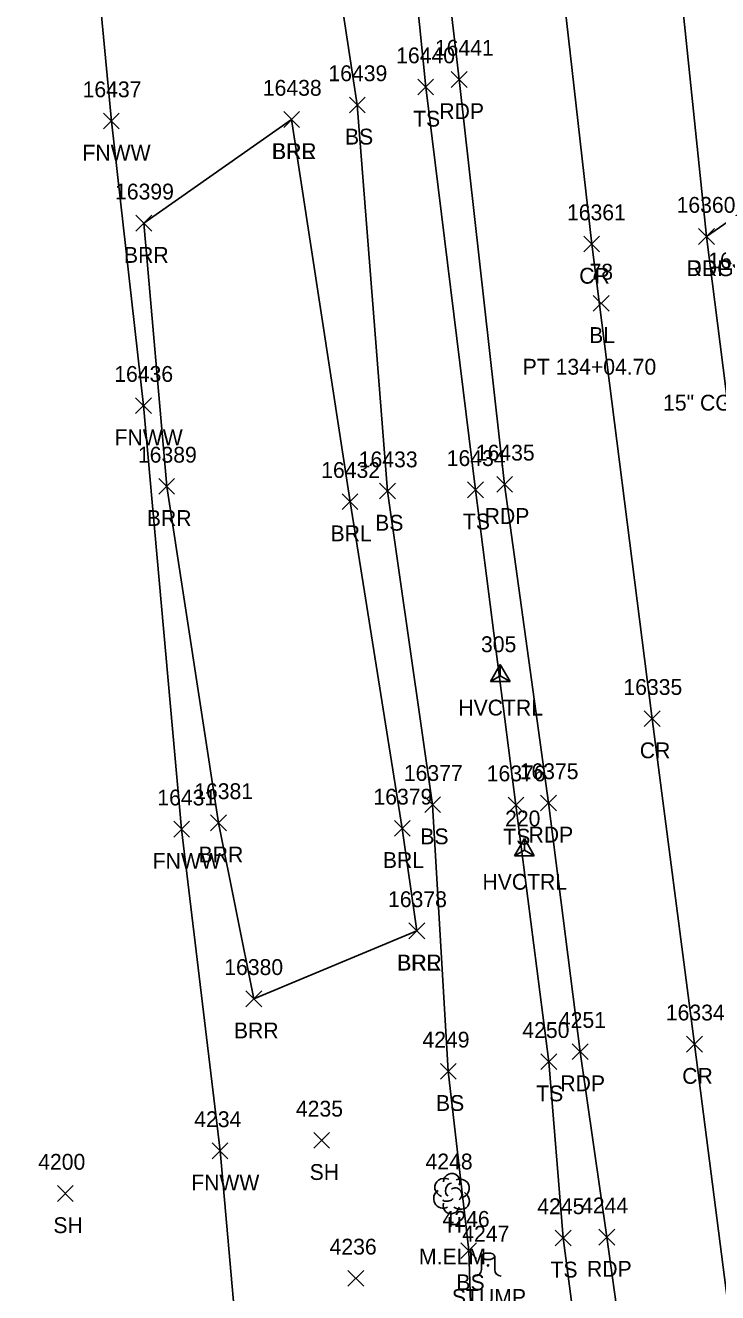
# Model space of a CAD drawing. Extents: x 1439173 to 1457902, y 641926 to 659889.
# Drawn here: x 1445695.5 to 1445783, y 655361.3 to 655521.3 of the extents above; entities that cross this region are included whole.
import ezdxf

# ---------------------------------------------------------------- set-up
doc = ezdxf.new("R2010")
doc.units = 0
for name, color, linetype in [('C_A', 7, 'Continuous'), ('C_C', 7, 'Continuous'), ('C_I', 7, 'Continuous'), ('C_TIC', 7, 'Continuous'), ('CPSM', 7, 'Continuous'), ('D_C', 7, 'Continuous'), ('L_A', 7, 'Continuous'), ('L_C', 7, 'Continuous'), ('L_I', 7, 'Continuous'), ('L_TIC', 7, 'Continuous'), ('LABL', 7, 'Continuous'), ('LELB', 7, 'Continuous'), ('LFNC', 7, 'Continuous'), ('LTD', 7, 'Continuous'), ('LTS', 7, 'Continuous'), ('P_A', 7, 'Continuous'), ('P_I', 7, 'Continuous'), ('P_TIC', 7, 'Continuous'), ('PET', 7, 'Continuous'), ('PRC', 7, 'Continuous'), ('R_A', 7, 'Continuous'), ('R_I', 7, 'Continuous'), ('R_TIC', 7, 'Continuous'), ('RDG', 7, 'Continuous')]:
    doc.layers.add(name, color=color, linetype=linetype)

msp = doc.modelspace()

# ---------------------------------------------------------------- linework, layer by layer
at = {"layer": 'C_TIC'}
for points in [[(1445767.24, 655485.22), (1445769.24, 655487.22)], [(1445769.24, 655485.22), (1445767.24, 655487.22)]]:
    msp.add_lwpolyline(points, dxfattribs=at)
at = {"layer": 'CPSM'}
for p, q in [((1445754.26, 655438.46), (1445755.51, 655440.62)), ((1445756.76, 655438.46), (1445755.51, 655440.62)), ((1445755.51, 655439.18), (1445755.51, 655440.62)), ((1445754.26, 655438.46), (1445755.51, 655439.18)), ((1445754.26, 655438.46), (1445756.76, 655438.46)), ((1445755.51, 655439.18), (1445755.51, 655439.18)), ((1445755.51, 655439.18), (1445756.76, 655438.46)), ((1445757.3, 655416.46), (1445758.55, 655418.63)), ((1445759.8, 655416.46), (1445758.55, 655418.63)), ((1445758.55, 655417.18), (1445758.55, 655418.63)), ((1445757.3, 655416.46), (1445758.55, 655417.18)), ((1445757.3, 655416.46), (1445759.8, 655416.46)), ((1445758.55, 655417.18), (1445758.55, 655417.18)), ((1445758.55, 655417.18), (1445759.8, 655416.46))]:
    msp.add_line(p, q, dxfattribs=at)
at = {"layer": 'L_TIC'}
for points in [[(1445745.08, 655512.54), (1445747.08, 655514.54)], [(1445747.08, 655512.54), (1445745.08, 655514.54)], [(1445736.44, 655510.28), (1445738.44, 655512.28)], [(1445738.44, 655510.28), (1445736.44, 655512.28)], [(1445728.14, 655508.44), (1445730.14, 655510.44)], [(1445730.14, 655508.44), (1445728.14, 655510.44)], [(1445728.14, 655508.44), (1445730.14, 655510.44)], [(1445730.14, 655508.44), (1445728.14, 655510.44)], [(1445705.37, 655508.25), (1445707.37, 655510.25)], [(1445707.37, 655508.25), (1445705.37, 655510.25)], [(1445709.47, 655495.34), (1445711.47, 655497.34)], [(1445711.47, 655495.34), (1445709.47, 655497.34)], [(1445709.43, 655472.31), (1445711.43, 655474.31)], [(1445711.43, 655472.31), (1445709.43, 655474.31)], [(1445712.36, 655462.11), (1445714.36, 655464.11)], [(1445714.36, 655462.11), (1445712.36, 655464.11)], [(1445740.26, 655461.52), (1445742.26, 655463.52)], [(1445742.26, 655461.52), (1445740.26, 655463.52)], [(1445751.37, 655461.68), (1445753.37, 655463.68)], [(1445753.37, 655461.68), (1445751.37, 655463.68)], [(1445735.52, 655460.18), (1445737.52, 655462.18)], [(1445737.52, 655460.18), (1445735.52, 655462.18)], [(1445745.96, 655421.92), (1445747.96, 655423.92)], [(1445747.96, 655421.92), (1445745.96, 655423.92)], [(1445756.48, 655421.87), (1445758.48, 655423.87)], [(1445758.48, 655421.87), (1445756.48, 655423.87)], [(1445714.24, 655418.82), (1445716.24, 655420.82)], [(1445716.24, 655418.82), (1445714.24, 655420.82)], [(1445718.9, 655419.62), (1445720.9, 655421.62)], [(1445720.9, 655419.62), (1445718.9, 655421.62)], [(1445742.12, 655418.93), (1445744.12, 655420.93)], [(1445744.12, 655418.93), (1445742.12, 655420.93)], [(1445743.96, 655405.98), (1445745.96, 655407.98)], [(1445745.96, 655405.98), (1445743.96, 655407.98)], [(1445743.96, 655405.98), (1445745.96, 655407.98)], [(1445745.96, 655405.98), (1445743.96, 655407.98)], [(1445723.36, 655397.41), (1445725.36, 655399.41)], [(1445725.36, 655397.41), (1445723.36, 655399.41)], [(1445760.63, 655389.46), (1445762.63, 655391.46)], [(1445762.63, 655389.46), (1445760.63, 655391.46)], [(1445747.94, 655388.25), (1445749.94, 655390.25)], [(1445749.94, 655388.25), (1445747.94, 655390.25)], [(1445731.94, 655379.53), (1445733.94, 655381.53)], [(1445733.94, 655379.53), (1445731.94, 655381.53)], [(1445719.1, 655378.2), (1445721.1, 655380.2)], [(1445721.1, 655378.2), (1445719.1, 655380.2)], [(1445699.55, 655372.82), (1445701.55, 655374.82)], [(1445701.55, 655372.82), (1445699.55, 655374.82)], [(1445762.44, 655367.21), (1445764.44, 655369.21)], [(1445764.44, 655367.21), (1445762.44, 655369.21)], [(1445750.52, 655365.61), (1445752.52, 655367.61)], [(1445752.52, 655365.61), (1445750.52, 655367.61)], [(1445736.25, 655362.11), (1445738.25, 655364.11)], [(1445738.25, 655362.11), (1445736.25, 655364.11)]]:
    msp.add_lwpolyline(points, dxfattribs=at)
at = {"layer": 'LABL'}
for points in [[(1445744.96, 655406.98), (1445724.36, 655398.41), (1445719.9, 655420.62), (1445713.36, 655463.11), (1445710.47, 655496.34), (1445729.14, 655509.44)], [(1445744.96, 655406.98), (1445743.12, 655419.93), (1445736.52, 655461.18), (1445729.14, 655509.44)]]:
    msp.add_lwpolyline(points, dxfattribs=at)
at = {"layer": 'LELB'}
for points in [[(1445746.96, 655422.92), (1445741.26, 655462.52), (1445737.44, 655511.28), (1445731.39, 655550.88), (1445724.5, 655583.85), (1445718.85, 655638.28), (1445715.03, 655670.75), (1445714.04, 655696.64), (1445716.2, 655699.1), (1445716.97, 655700.52), (1445716.91, 655701.85), (1445716.35, 655703.45), (1445714.42, 655707.48), (1445709.65, 655744.19), (1445702.72, 655780.74), (1445696.23, 655810.05), (1445697.6, 655849.75), (1445691.32, 655898.48), (1445686.55, 655924.46), (1445685.31, 655930.73), (1445686.34, 655978.81), (1445684.47, 655978.09), (1445675.85, 656025.7), (1445679.37, 656070.46)], [(1445757.48, 655422.87), (1445752.37, 655462.68), (1445746.08, 655513.54), (1445742.12, 655552.73), (1445737.39, 655593.77), (1445731.07, 655639.07), (1445728.72, 655671.43), (1445724.52, 655702.45)], [(1445746.96, 655422.92), (1445748.94, 655389.25)], [(1445757.48, 655422.87), (1445761.63, 655390.46)], [(1445708.71, 655310.75), (1445734.84, 655320.59), (1445734.91, 655320.65), (1445741.6, 655325.66), (1445750.23, 655326.99), (1445754.71, 655322.06), (1445764.22, 655325.39), (1445767.76, 655335.45), (1445763.44, 655368.21), (1445761.63, 655390.46)], [(1445752.1, 655348.1), (1445751.52, 655366.61), (1445748.94, 655389.25)]]:
    msp.add_lwpolyline(points, dxfattribs=at)
at = {"layer": 'LFNC'}
for points in [[(1445715.24, 655419.82), (1445710.43, 655473.31), (1445706.37, 655509.25), (1445702.41, 655550.98), (1445699.06, 655583.87), (1445693.57, 655637.12), (1445690.42, 655668.71), (1445687.6, 655698.96), (1445687.24, 655700.36), (1445686.99, 655701.92), (1445686.64, 655704.61), (1445686.09, 655707.52), (1445680.76, 655745.72), (1445675.88, 655779.77), (1445671.99, 655807.95), (1445667.56, 655841.97), (1445661.38, 655881.15), (1445652.61, 655938.95), (1445651.14, 655990.97), (1445657.87, 656047.22), (1445653.08, 656100.33), (1445648.93, 656147.89)], [(1445715.24, 655419.82), (1445720.1, 655379.2)], [(1445361.03, 655314.05), (1445375.95, 655314.93), (1445397.29, 655315.57), (1445429.04, 655316.52), (1445481.13, 655318.92), (1445526.54, 655320.79), (1445565.62, 655322.53), (1445583.39, 655322.34), (1445602.29, 655324.82), (1445641.89, 655329.03), (1445684.23, 655333.15), (1445705.72, 655335.21), (1445723.33, 655336.87), (1445722.17, 655355.9), (1445720.1, 655379.2)]]:
    msp.add_lwpolyline(points, dxfattribs=at)
at = {"layer": 'LTD'}
msp.add_line((1445749.32, 655373.86), (1445749.32, 655373.86), dxfattribs=at)
msp.add_line((1445749.32, 655373.86), (1445749.32, 655373.86), dxfattribs=at)
msp.add_arc((1445749.37, 655375.3), 1.05, 335.5272, 180.9563, dxfattribs=at)
for centre, major_axis, ratio, start_param, end_param in [((1445748.53, 655374.53), (1.21, -0.51), 0.895232, 1.570796, 4.712389), ((1445749.12, 655374.32), (-0.208, -0.792), 0.645439, 3.141593, 6.283185), ((1445749.82, 655373.7), (-0.5, 0.667), 0.989748, 3.141593, 6.283185), ((1445750.37, 655374.45), (-1.14, -0.48), 0.949671, 1.570796, 4.712389), ((1445748.24, 655373.15), (0.58, -1.04), 0.959034, 3.141593, 6.283185), ((1445748.87, 655373.11), (-0.625, -0.083), 0.423636, 0, 3.141593), ((1445750.32, 655373.03), (-1.09, 0.79), 0.841452, 1.570796, 4.712389), ((1445749.32, 655372.36), (0.26, 1.06), 0.942809, 1.570796, 4.712389)]:
    msp.add_ellipse(centre, major_axis=major_axis, ratio=ratio, start_param=start_param, end_param=end_param, dxfattribs=at)
at = {"layer": 'LTS'}
for p, q in [((1445753.13, 655365.89), (1445753.13, 655364.22)), ((1445753.96, 655364.74), (1445753.96, 655364.74)), ((1445753.96, 655364.74), (1445753.96, 655364.74)), ((1445753.96, 655364.72), (1445753.96, 655364.72)), ((1445754.8, 655365.72), (1445754.8, 655365.89)), ((1445754.8, 655365.89), (1445754.8, 655364.22))]:
    msp.add_line(p, q, dxfattribs=at)
msp.add_circle((1445753.96, 655364.74), 0.0833, dxfattribs=at)
for centre, start, end in [((1445752.3, 655364.22), 270, 360), ((1445755.63, 655364.22), 180, 270)]:
    msp.add_arc(centre, 0.833, start, end, dxfattribs=at)
msp.add_ellipse((1445753.96, 655365.89), major_axis=(-0.833, 0), ratio=0.5, dxfattribs=at)
at = {"layer": 'P_TIC'}
for points in [[(1445749.31, 655513.49), (1445751.31, 655515.49)], [(1445751.31, 655513.49), (1445749.31, 655515.49)], [(1445766.05, 655492.71), (1445768.05, 655494.71)], [(1445768.05, 655492.71), (1445766.05, 655494.71)], [(1445780.55, 655493.66), (1445782.55, 655495.66)], [(1445782.55, 655493.66), (1445780.55, 655495.66)], [(1445755.05, 655462.37), (1445757.05, 655464.37)], [(1445757.05, 655462.37), (1445755.05, 655464.37)], [(1445773.7, 655432.78), (1445775.7, 655434.78)], [(1445775.7, 655432.78), (1445773.7, 655434.78)], [(1445760.59, 655422.14), (1445762.59, 655424.14)], [(1445762.59, 655422.14), (1445760.59, 655424.14)], [(1445779.05, 655391.67), (1445781.05, 655393.67)], [(1445781.05, 655391.67), (1445779.05, 655393.67)], [(1445764.6, 655390.73), (1445766.6, 655392.73)], [(1445766.6, 655390.73), (1445764.6, 655392.73)], [(1445767.97, 655367.31), (1445769.97, 655369.31)], [(1445769.97, 655367.31), (1445767.97, 655369.31)]]:
    msp.add_lwpolyline(points, dxfattribs=at)
at = {"layer": 'PET'}
for points in [[(1445905.24, 654855.52), (1445892.71, 654903.8), (1445879.3, 654955.76), (1445868.05, 655001.5), (1445863.42, 655022.01), (1445853.47, 655065.22), (1445845.83, 655101.36), (1445839.48, 655131.87), (1445831.86, 655169.42), (1445824.67, 655209.42), (1445816.12, 655255.22), (1445807.29, 655304.76), (1445801.09, 655345.7), (1445794.75, 655393.2), (1445788.89, 655436.97), (1445781.55, 655494.66), (1445777.02, 655538.53), (1445773.4, 655568.96), (1445767.27, 655623.64), (1445763.49, 655659.93), (1445757.96, 655710.86)], [(1445761.59, 655423.14), (1445756.05, 655463.37), (1445750.31, 655514.49), (1445745.72, 655553.81), (1445741.34, 655594.04), (1445736.03, 655639.93), (1445732.25, 655672.04), (1445729.24, 655703.6)], [(1445761.59, 655423.14), (1445765.6, 655391.73)], [(1445872.32, 654866.8), (1445862.53, 654907.26), (1445857.44, 654925.74), (1445845.96, 654972.09), (1445835.34, 655016.89), (1445825.52, 655058.49), (1445818.85, 655090.44), (1445810.82, 655127.55), (1445803.85, 655163.16), (1445796.4, 655200.08), (1445791.53, 655228.23), (1445786.91, 655251.1), (1445779.59, 655296.93), (1445773.64, 655334.81), (1445768.97, 655368.31), (1445765.6, 655391.73)]]:
    msp.add_lwpolyline(points, dxfattribs=at)
at = {"layer": 'PRC'}
msp.add_lwpolyline([(1445891.56, 654852.19), (1445878.59, 654900.5), (1445865.76, 654951.78), (1445853.85, 654999.03), (1445848.81, 655020.58), (1445835.25, 655080.56), (1445824.83, 655130.06), (1445817.96, 655166.29), (1445810.2, 655205.85), (1445801.31, 655252.8), (1445792.75, 655302.94), (1445786.33, 655343.9), (1445780.05, 655392.67), (1445774.7, 655433.78), (1445767.05, 655493.71), (1445758.19, 655572.16), (1445752.73, 655621.78), (1445748.72, 655659.09), (1445743.06, 655709.91)], dxfattribs=at)
at = {"layer": 'R_TIC'}
for points in [[(1445780.55, 655493.66), (1445782.55, 655495.66)], [(1445782.55, 655493.66), (1445780.55, 655495.66)]]:
    msp.add_lwpolyline(points, dxfattribs=at)
at = {"layer": 'RDG'}
msp.add_lwpolyline([(1445781.55, 655494.66), (1445792.77, 655502.41), (1445814.04, 655510.37), (1445835.33, 655517.23), (1445898.32, 655546.15), (1445916.79, 655559.31)], dxfattribs=at)

# ---------------------------------------------------------------- texts
at = {"layer": 'C_A'}
for s, p in [('BL', (1445766.73, 655481.22)), ('HVCTRL', (1445750.2, 655434.18)), ('HVCTRL', (1445753.25, 655412.18))]:
    msp.add_text(s, height=2, dxfattribs=at).set_placement(p)
at = {"layer": 'C_C'}
msp.add_text('PT 134+04.70', height=2, dxfattribs=at).set_placement((1445758.33, 655477.22))
at = {"layer": 'C_I'}
for s, p in [('78', (1445766.78, 655489.22)), ('305', (1445753.07, 655442.18)), ('220', (1445756.11, 655420.18))]:
    msp.add_text(s, height=2, dxfattribs=at).set_placement(p)
at = {"layer": 'D_C'}
msp.add_text('15" CGMP PLUGGED', height=2, dxfattribs=at).set_placement((1445776.07, 655472.68))
at = {"layer": 'L_A'}
for s, p in [('TS', (1445744.49, 655508.54)), ('BS', (1445735.88, 655506.28)), ('FNWW', (1445702.71, 655504.25)), ('BRR', (1445726.63, 655504.44)), ('BRL', (1445726.68, 655504.44)), ('BRR', (1445707.96, 655491.34)), ('FNWW', (1445706.77, 655468.31)), ('BRR', (1445710.85, 655458.11)), ('BS', (1445739.7, 655457.52)), ('TS', (1445750.78, 655457.68)), ('BRL', (1445734.06, 655456.18)), ('BS', (1445745.4, 655417.92)), ('TS', (1445755.89, 655417.87)), ('BRR', (1445717.39, 655415.62)), ('FNWW', (1445711.59, 655414.82)), ('BRL', (1445740.67, 655414.93)), ('BRR', (1445742.45, 655401.98)), ('BRL', (1445742.5, 655401.98)), ('BRR', (1445721.85, 655393.41)), ('TS', (1445760.04, 655385.46)), ('BS', (1445747.38, 655384.25)), ('SH', (1445731.42, 655375.53)), ('FNWW', (1445716.45, 655374.2)), ('SH', (1445699.04, 655368.82)), ('H', (1445748.76, 655368.86)), ('TS', (1445761.85, 655363.21)), ('BS', (1445749.96, 655361.61)), ('STUMP', (1445749.39, 655359.75))]:
    msp.add_text(s, height=2, dxfattribs=at).set_placement(p)
at = {"layer": 'L_C'}
msp.add_text('M.ELM', height=2, dxfattribs=at).set_placement((1445745.23, 655364.86))
at = {"layer": 'L_I'}
for s, p in [('16440', (1445742.35, 655516.54)), ('16439', (1445733.79, 655514.28)), ('16437', (1445702.73, 655512.25)), ('16438', (1445725.5, 655512.44)), ('16438', (1445725.5, 655512.44)), ('16399', (1445706.83, 655499.34)), ('16356', (1445781.77, 655490.64)), ('16436', (1445706.73, 655476.31)), ('16389', (1445709.72, 655466.11)), ('16433', (1445737.62, 655465.52)), ('16434', (1445748.74, 655465.68)), ('16432', (1445732.88, 655464.18)), ('16377', (1445743.32, 655425.92)), ('16376', (1445753.79, 655425.87)), ('16381', (1445716.83, 655423.62)), ('16431', (1445712.17, 655422.82)), ('16379', (1445739.48, 655422.93)), ('16378', (1445741.32, 655409.98)), ('16378', (1445741.32, 655409.98)), ('16380', (1445720.63, 655401.41)), ('4250', (1445758.29, 655393.46)), ('4249', (1445745.67, 655392.25)), ('4235', (1445729.68, 655383.53)), ('4234', (1445716.84, 655382.2)), ('4200', (1445697.12, 655376.82)), ('4248', (1445746.06, 655376.86)), ('4245', (1445760.18, 655371.21)), ('4246', (1445748.21, 655369.61)), ('4247', (1445750.7, 655367.75)), ('4236', (1445733.94, 655366.11))]:
    msp.add_text(s, height=2, dxfattribs=at).set_placement(p)
at = {"layer": 'P_A'}
for s, p in [('RDP', (1445747.8, 655509.49)), ('RDP', (1445779.04, 655489.66)), ('CR', (1445765.48, 655488.71)), ('RDP', (1445753.53, 655458.37)), ('CR', (1445773.13, 655428.78)), ('RDP', (1445759.07, 655418.14)), ('RDP', (1445763.09, 655386.73)), ('CR', (1445778.49, 655387.67)), ('RDP', (1445766.46, 655363.31))]:
    msp.add_text(s, height=2, dxfattribs=at).set_placement(p)
at = {"layer": 'P_I'}
for s, p in [('16441', (1445747.24, 655517.49)), ('16360', (1445777.78, 655497.66)), ('16361', (1445763.93, 655496.71)), ('16435', (1445752.41, 655466.37)), ('16335', (1445771.06, 655436.78)), ('16375', (1445757.95, 655426.14)), ('4251', (1445762.91, 655394.73)), ('16334', (1445776.42, 655395.67)), ('4244', (1445765.71, 655371.31))]:
    msp.add_text(s, height=2, dxfattribs=at).set_placement(p)
at = {"layer": 'R_A'}
msp.add_text('DRG', height=2, dxfattribs=at).set_placement((1445779.04, 655489.66))
at = {"layer": 'R_I'}
msp.add_text('16360', height=2, dxfattribs=at).set_placement((1445777.78, 655497.66))

doc.saveas('drawing.dxf')
